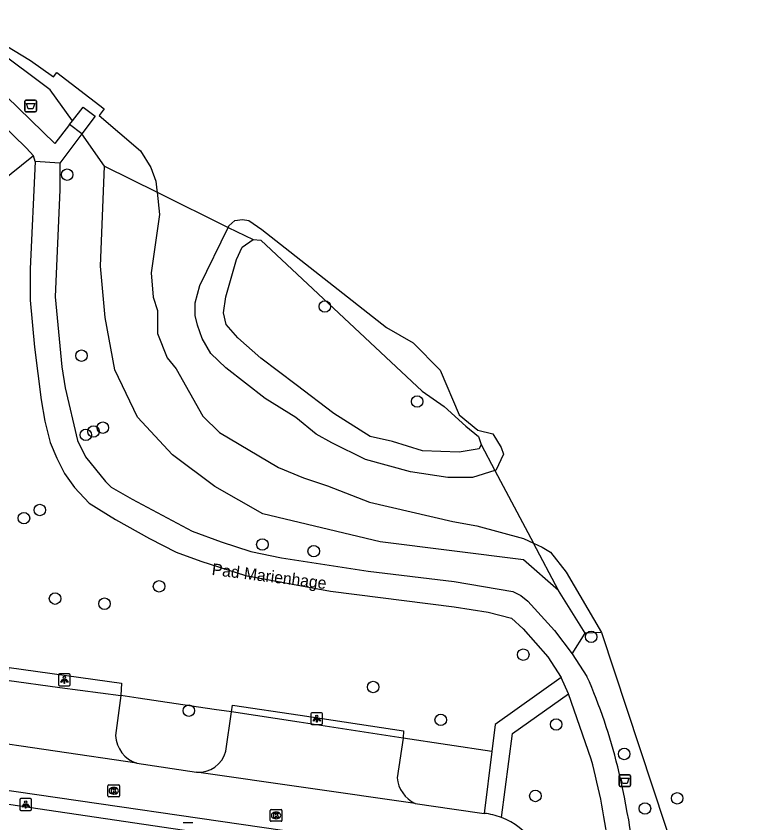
# Model space of a CAD drawing. Extents: x 161087 to 161922, y 382574 to 383873.
# Drawn here: x 161860.1 to 161921.9, y 383388.1 to 383456.7 of the extents above; entities that cross this region are included whole.
import ezdxf

# ---------------------------------------------------------------- set-up
doc = ezdxf.new("R2010")
doc.units = 0
for name, color, linetype in [('IMGEO_Afvalbak', 7, 'Continuous'), ('IMGEO_Boom', 7, 'Continuous'), ('IMGEO_Gemengd_bos', 7, 'Continuous'), ('IMGEO_Groenvoorziening', 7, 'Continuous'), ('IMGEO_Haag', 7, 'Continuous'), ('IMGEO_Kolk', 7, 'Continuous'), ('IMGEO_Lichtpunt', 7, 'Continuous'), ('IMGEO_Oever', 7, 'Continuous'), ('IMGEO_Openbare_ruimte_label', 7, 'Continuous'), ('IMGEO_Parkeervlak_open', 7, 'Continuous'), ('IMGEO_Rijbaan_lokaal_open', 7, 'Continuous'), ('IMGEO_Voetpad_halfverhard', 7, 'Continuous'), ('IMGEO_Voetpad_open', 7, 'Continuous'), ('IMGEO_Waterloop', 7, 'Continuous')]:
    doc.layers.add(name, color=color, linetype=linetype)

msp = doc.modelspace()

# ---------------------------------------------------------------- linework, layer by layer
at = {"layer": 'IMGEO_Afvalbak'}
for p, q in [((161860.827, 383448.704), (161860.827, 383449.504)), ((161860.827, 383449.504), (161860.827, 383448.704)), ((161860.927, 383449.604), (161861.717, 383449.604)), ((161861.717, 383449.604), (161860.927, 383449.604)), ((161861.817, 383449.504), (161861.817, 383448.704)), ((161861.817, 383448.704), (161861.817, 383449.504)), ((161861.717, 383448.604), (161860.927, 383448.604)), ((161860.927, 383448.604), (161861.717, 383448.604)), ((161911.418, 383391.256), (161911.418, 383392.056)), ((161911.418, 383392.056), (161911.418, 383391.256)), ((161911.518, 383392.156), (161912.308, 383392.156)), ((161912.308, 383392.156), (161911.518, 383392.156)), ((161912.408, 383392.056), (161912.408, 383391.256)), ((161912.408, 383391.256), (161912.408, 383392.056)), ((161912.308, 383391.156), (161911.518, 383391.156)), ((161911.518, 383391.156), (161912.308, 383391.156))]:
    msp.add_line(p, q, dxfattribs=at)
for points in [[(161860.97, 383449.318), (161861.674, 383449.318), (161861.525, 383448.848), (161861.119, 383448.848), (161860.97, 383449.318)], [(161911.561, 383391.87), (161912.265, 383391.87), (161912.116, 383391.4), (161911.71, 383391.4), (161911.561, 383391.87)]]:
    msp.add_lwpolyline(points, dxfattribs=at)
for centre, start, end in [((161860.927, 383449.504), 90, 180), ((161860.927, 383449.504), 90, 180), ((161861.717, 383449.504), 0, 90), ((161861.717, 383449.504), 360, 90), ((161860.927, 383448.704), 180, 270), ((161860.927, 383448.704), 180, 270), ((161861.717, 383448.704), 270, 0), ((161861.717, 383448.704), 270, 0), ((161911.518, 383392.056), 90, 180), ((161911.518, 383392.056), 90, 180), ((161912.308, 383392.056), 0, 90), ((161912.308, 383392.056), 360, 90), ((161911.518, 383391.256), 180, 270), ((161911.518, 383391.256), 180, 270), ((161912.308, 383391.256), 270, 0), ((161912.308, 383391.256), 270, 0)]:
    msp.add_arc(centre, 0.1, start, end, dxfattribs=at)
at = {"layer": 'IMGEO_Boom'}
for centre in [(161864.438, 383443.25), (161886.372, 383432.019), (161865.652, 383427.834), (161894.231, 383423.934), (161866.682, 383421.375), (161867.467, 383421.703), (161866.029, 383421.088), (161862.1, 383414.693), (161860.753, 383414.001), (161881.054, 383411.756), (161885.426, 383411.188), (161872.258, 383408.192), (161863.404, 383407.149), (161867.611, 383406.714), (161909.041, 383403.89), (161903.266, 383402.377), (161890.482, 383399.62), (161874.795, 383397.608), (161896.239, 383396.819), (161906.065, 383396.435), (161911.861, 383393.921), (161904.296, 383390.346), (161916.373, 383390.143), (161913.625, 383389.279)]:
    msp.add_circle(centre, 0.489, dxfattribs=at)
at = {"layer": 'IMGEO_Gemengd_bos'}
for points in [[(161861.56, 383444.843), (161854.818, 383439.419)], [(161899.683, 383420.261), (161899.497, 383419.894), (161897.795, 383419.63), (161894.696, 383419.727), (161892.137, 383420.531), (161890.224, 383420.953), (161887.151, 383422.909), (161883.926, 383425.346), (161880.926, 383427.634), (161878.965, 383429.364), (161877.982, 383430.498), (161877.755, 383431.479), (161877.955, 383432.858), (161878.837, 383436.011), (161879.324, 383437.073), (161880.256, 383437.713)], [(161880.256, 383437.713), (161880.935, 383437.659), (161894.666, 383424.8), (161896.519, 383423.513), (161898.367, 383421.828), (161899.444, 383420.944), (161899.683, 383420.261)], [(161878.429, 383397.495), (161876.945, 383397.714), (161870.477, 383398.671), (161868.993, 383398.89)], [(161900.592, 383394.123), (161893.039, 383395.272)]]:
    msp.add_lwpolyline(points, dxfattribs=at)
at = {"layer": 'IMGEO_Groenvoorziening'}
for points in [[(161864.89, 383447.834), (161862.985, 383450.484), (161853.353, 383457.639), (161850.569, 383459.708), (161844.442, 383463.241), (161837.969, 383466.091), (161831.88, 383467.399), (161819.377, 383469.599), (161806.771, 383471.829), (161794.364, 383475.005)], [(161867.611, 383443.961), (161865.687, 383446.725)], [(161906.26, 383407.852), (161903.278, 383410.447), (161891.076, 383411.993), (161881.083, 383414.367), (161876.997, 383416.686), (161873.409, 383419.392), (161870.427, 383422.594), (161868.495, 383426.624), (161867.666, 383431.097), (161867.28, 383435.458), (161867.611, 383443.961)], [(161908.524, 383404.208), (161906.26, 383407.852)], [(161907.42, 383402.433), (161908.524, 383404.208)], [(161909.912, 383404.262), (161908.524, 383404.208)]]:
    msp.add_lwpolyline(points, dxfattribs=at)
at = {"layer": 'IMGEO_Haag'}
for points in [[(161859.303, 383400.199), (161859.488, 383401.283), (161869.069, 383399.948), (161868.993, 383398.89)], [(161878.429, 383397.495), (161878.519, 383398.088), (161884.28, 383397.212), (161893.079, 383395.876), (161893.039, 383395.272)]]:
    msp.add_lwpolyline(points, dxfattribs=at)
at = {"layer": 'IMGEO_Kolk'}
for p, q in [((161867.899, 383390.356), (161867.899, 383391.208)), ((161867.974, 383391.282), (161868.826, 383391.282)), ((161868.387, 383391.062), (161868.412, 383391.062)), ((161868.9, 383391.208), (161868.9, 383390.356)), ((161868.826, 383390.282), (161867.974, 383390.282)), ((161868.41, 383390.502), (161868.385, 383390.502)), ((161881.717, 383388.262), (161881.717, 383389.114)), ((161881.792, 383389.188), (161882.644, 383389.188)), ((161882.205, 383388.968), (161882.23, 383388.968)), ((161882.718, 383389.114), (161882.718, 383388.262)), ((161882.644, 383388.188), (161881.792, 383388.188)), ((161882.228, 383388.408), (161882.203, 383388.408))]:
    msp.add_line(p, q, dxfattribs=at)
for points in [[(161867.899, 383390.356), (161867.899, 383391.208)], [(161867.974, 383391.282), (161868.826, 383391.282)], [(161868.22, 383390.982), (161868.343, 383390.982), (161868.343, 383390.831), (161868.473, 383390.982), (161868.637, 383390.982), (161868.491, 383390.831), (161868.644, 383390.582), (161868.492, 383390.582), (161868.407, 383390.746), (161868.343, 383390.679), (161868.343, 383390.582), (161868.22, 383390.582), (161868.22, 383390.982)], [(161868.9, 383391.208), (161868.9, 383390.356)], [(161868.826, 383390.282), (161867.974, 383390.282)], [(161881.717, 383388.262), (161881.717, 383389.114)], [(161881.792, 383389.188), (161882.644, 383389.188)], [(161882.038, 383388.888), (161882.161, 383388.888), (161882.161, 383388.737), (161882.291, 383388.888), (161882.455, 383388.888), (161882.309, 383388.737), (161882.462, 383388.488), (161882.31, 383388.488), (161882.225, 383388.652), (161882.161, 383388.585), (161882.161, 383388.488), (161882.038, 383388.488), (161882.038, 383388.888)], [(161882.718, 383389.114), (161882.718, 383388.262)], [(161882.644, 383388.188), (161881.792, 383388.188)]]:
    msp.add_lwpolyline(points, dxfattribs=at)
for centre, start, end in [((161867.976, 383391.206), 91.55205, 178.44795), ((161867.976, 383391.206), 91.55205, 178.44795), ((161868.824, 383391.206), 1.55205, 88.44795), ((161868.824, 383391.206), 1.55205, 88.44795), ((161867.976, 383390.358), 181.55205, 268.44795), ((161867.976, 383390.358), 181.55205, 268.44795), ((161868.824, 383390.358), 271.55205, 358.44795), ((161868.824, 383390.358), 271.55205, 358.44795), ((161881.794, 383389.112), 91.55205, 178.44795), ((161881.794, 383389.112), 91.55205, 178.44795), ((161882.642, 383389.112), 1.55205, 88.44795), ((161882.642, 383389.112), 1.55205, 88.44795), ((161881.794, 383388.264), 181.55205, 268.44795), ((161881.794, 383388.264), 181.55205, 268.44795), ((161882.642, 383388.264), 271.55205, 358.44795), ((161882.642, 383388.264), 271.55205, 358.44795)]:
    msp.add_arc(centre, 0.0765, start, end, dxfattribs=at)
for centre, major_axis, ratio, start_param, end_param in [((161868.386, 383390.782), (-0.387, 0.002), 0.722429, 4.712389, 7.853982), ((161868.411, 383390.782), (-0.39, 0.002), 0.717154, 1.570796, 4.712389), ((161882.204, 383388.688), (-0.387, 0.002), 0.722429, 4.712389, 7.853982), ((161882.229, 383388.688), (-0.39, 0.002), 0.717154, 1.570796, 4.712389)]:
    msp.add_ellipse(centre, major_axis=major_axis, ratio=ratio, start_param=start_param, end_param=end_param, dxfattribs=at)
at = {"layer": 'IMGEO_Lichtpunt'}
for p, q in [((161863.696, 383400.636), (161863.696, 383399.829)), ((161863.696, 383400.636), (161863.696, 383399.829)), ((161864.598, 383400.731), (161863.79, 383400.731)), ((161864.598, 383400.731), (161863.79, 383400.731)), ((161864.692, 383399.829), (161864.692, 383400.636)), ((161864.692, 383399.829), (161864.692, 383400.636)), ((161863.79, 383399.735), (161864.598, 383399.735)), ((161863.79, 383399.735), (161864.598, 383399.735)), ((161885.184, 383397.34), (161885.184, 383396.533)), ((161885.184, 383397.34), (161885.184, 383396.533)), ((161886.086, 383397.435), (161885.278, 383397.435)), ((161886.086, 383397.435), (161885.278, 383397.435)), ((161886.18, 383396.533), (161886.18, 383397.34)), ((161886.18, 383396.533), (161886.18, 383397.34)), ((161885.278, 383396.439), (161886.086, 383396.439)), ((161885.278, 383396.439), (161886.086, 383396.439)), ((161860.405, 383390.019), (161860.405, 383389.212)), ((161860.405, 383390.019), (161860.405, 383389.212)), ((161861.307, 383390.114), (161860.499, 383390.114)), ((161861.307, 383390.114), (161860.499, 383390.114)), ((161861.401, 383389.212), (161861.401, 383390.019)), ((161861.401, 383389.212), (161861.401, 383390.019)), ((161860.499, 383389.118), (161861.307, 383389.118)), ((161860.499, 383389.118), (161861.307, 383389.118)), ((161875.124, 383388.053), (161874.316, 383388.053)), ((161875.124, 383388.053), (161874.316, 383388.053))]:
    msp.add_line(p, q, dxfattribs=at)
for points in [[(161864.07, 383400.3), (161864.109, 383400.272), (161863.921, 383400.01), (161863.883, 383400.037), (161864.07, 383400.3)], [(161864.282, 383400.272), (161864.32, 383400.299), (161864.507, 383400.037), (161864.468, 383400.009), (161864.282, 383400.272)], [(161864.172, 383400.252), (161864.219, 383400.252), (161864.219, 383399.93), (161864.172, 383399.93), (161864.172, 383400.252)], [(161885.558, 383397.004), (161885.597, 383396.976), (161885.409, 383396.714), (161885.371, 383396.741), (161885.558, 383397.004)], [(161885.66, 383396.956), (161885.707, 383396.956), (161885.707, 383396.634), (161885.66, 383396.634), (161885.66, 383396.956)], [(161885.77, 383396.976), (161885.808, 383397.003), (161885.995, 383396.741), (161885.956, 383396.713), (161885.77, 383396.976)], [(161860.779, 383389.683), (161860.818, 383389.655), (161860.63, 383389.393), (161860.592, 383389.42), (161860.779, 383389.683)], [(161860.881, 383389.635), (161860.928, 383389.635), (161860.928, 383389.313), (161860.881, 383389.313), (161860.881, 383389.635)], [(161860.991, 383389.655), (161861.029, 383389.682), (161861.216, 383389.42), (161861.177, 383389.392), (161860.991, 383389.655)]]:
    msp.add_lwpolyline(points, dxfattribs=at)
for centre in [(161864.195, 383400.434), (161885.683, 383397.138), (161860.904, 383389.817)]:
    msp.add_circle(centre, 0.0994, dxfattribs=at)
for centre, start, end in [((161863.79, 383400.636), 90, 180), ((161863.79, 383400.636), 90, 180), ((161864.598, 383400.636), 0, 90), ((161864.598, 383400.636), 0, 90), ((161863.79, 383399.829), 180, 270), ((161863.79, 383399.829), 180, 270), ((161864.598, 383399.829), 270, 0), ((161864.598, 383399.829), 270, 360), ((161885.278, 383397.34), 90, 180), ((161885.278, 383397.34), 90, 180), ((161886.086, 383397.34), 0, 90), ((161886.086, 383397.34), 0, 90), ((161885.278, 383396.533), 180, 270), ((161885.278, 383396.533), 180, 270), ((161886.086, 383396.533), 270, 0), ((161886.086, 383396.533), 270, 360), ((161860.499, 383390.019), 90, 180), ((161860.499, 383390.019), 90, 180), ((161861.307, 383390.019), 0, 90), ((161861.307, 383390.019), 0, 90), ((161860.499, 383389.212), 180, 270), ((161860.499, 383389.212), 180, 270), ((161861.307, 383389.212), 270, 0), ((161861.307, 383389.212), 270, 360)]:
    msp.add_arc(centre, 0.0946, start, end, dxfattribs=at)
at = {"layer": 'IMGEO_Oever'}
for points in [[(161867.611, 383443.961), (161872.098, 383441.744)], [(161878.139, 383438.759), (161880.256, 383437.713)], [(161899.683, 383420.261), (161900.858, 383418.044)], [(161906.26, 383407.852), (161904.128, 383411.874)]]:
    msp.add_lwpolyline(points, dxfattribs=at)
at = {"layer": 'IMGEO_Parkeervlak_open'}
for points in [[(161859.303, 383400.199), (161863.823, 383399.588), (161868.993, 383398.89)], [(161868.993, 383398.89), (161868.558, 383395.491)], [(161877.944, 383394.159), (161878.429, 383397.495)], [(161893.039, 383395.272), (161884.181, 383396.62), (161878.429, 383397.495)], [(161893.039, 383395.272), (161892.528, 383391.898)]]:
    msp.add_lwpolyline(points, dxfattribs=at)
for centre, radius, start, end in [((161871.158, 383395.606), 2.602, 182.54063, 252.30786), ((161875.646, 383394.734), 2.369, 264.88809, 345.94062), ((161895.215, 383392.144), 2.698, 185.22579, 244.55793)]:
    msp.add_arc(centre, radius, start, end, dxfattribs=at)
at = {"layer": 'IMGEO_Rijbaan_lokaal_open'}
for points in [[(161839.844, 383399.464), (161842.141, 383399.147), (161841.664, 383395.809), (161844.925, 383395.36), (161844.631, 383392.974), (161898.214, 383385.179)], [(161870.367, 383393.127), (161856.429, 383395.18)], [(161870.367, 383393.127), (161875.435, 383392.375)], [(161894.056, 383389.707), (161875.435, 383392.375)], [(161894.056, 383389.707), (161897.371, 383389.232), (161899.938, 383388.859)]]:
    msp.add_lwpolyline(points, dxfattribs=at)
for centre, radius, start, end in [((161899.482, 383383.655), 5.224, 68.33586, 84.98792), ((161899.265, 383382.99), 5.922, 35.08395, 68.76479)]:
    msp.add_arc(centre, radius, start, end, dxfattribs=at)
at = {"layer": 'IMGEO_Voetpad_halfverhard'}
for points in [[(161864.635, 383447.507), (161863.384, 383445.902), (161854.103, 383454.893), (161845.359, 383461.867)], [(161852.183, 383453.864), (161853.994, 383452.287), (161860.959, 383445.497), (161861.56, 383444.843)], [(161865.687, 383446.725), (161863.799, 383444.232)], [(161861.702, 383444.362), (161861.282, 383435.234), (161861.282, 383432.57), (161861.662, 383428.57), (161862.209, 383424.078), (161862.546, 383422.248), (161862.982, 383420.439), (161863.548, 383419.095), (161864.212, 383417.796), (161865.045, 383416.598), (161866.306, 383415.288), (161868.54, 383413.879), (161871.43, 383412.271), (161873.701, 383411.117), (161875.802, 383410.344), (161879.629, 383409.12), (161886.857, 383407.777), (161897.388, 383406.459), (161900.268, 383405.985), (161902.268, 383405.496), (161903.265, 383404.588), (161905.348, 383402.186), (161906.497, 383400.426)], [(161861.702, 383444.362), (161861.56, 383444.843)], [(161863.799, 383444.232), (161861.702, 383444.362)], [(161863.799, 383444.232), (161863.799, 383441.955), (161863.424, 383432.849), (161863.969, 383426.888), (161864.256, 383425.085), (161865.306, 383420.599), (161866.004, 383419.23), (161867.693, 383417.126), (161868.19, 383416.629), (161869.96, 383415.613), (161875.069, 383412.903), (161877.556, 383411.979), (161880.078, 383411.154), (161882.675, 383410.607), (161890.065, 383409.478), (161897.395, 383408.614), (161902.368, 383407.746), (161903.052, 383407.413), (161903.646, 383406.937), (161905.917, 383404.428), (161907.42, 383402.433)], [(161907.42, 383402.433), (161908.687, 383400.52)], [(161906.497, 383400.426), (161900.879, 383396.432), (161900.592, 383394.123)], [(161907.116, 383399.046), (161906.497, 383400.426)], [(161901.41, 383388.51), (161902.361, 383395.652), (161907.116, 383399.046)], [(161909.046, 383393.474), (161907.116, 383399.046)], [(161900.592, 383394.123), (161899.938, 383388.859)]]:
    msp.add_lwpolyline(points, dxfattribs=at)
for centre, radius, start, end in [((161865.927, 383381.654), 46.737, 13.81975, 23.80725), ((161854.559, 383378.755), 56.44, 6.97021, 15.11714), ((161843.143, 383376.476), 70.1, 4.86407, 13.48107)]:
    msp.add_arc(centre, radius, start, end, dxfattribs=at)
at = {"layer": 'IMGEO_Voetpad_open'}
for points in [[(161864.89, 383447.834), (161865.793, 383448.994), (161866.819, 383448.22), (161865.687, 383446.725)], [(161864.635, 383447.507), (161864.89, 383447.834)], [(161865.687, 383446.725), (161864.635, 383447.507)], [(161834.064, 383393.383), (161898.032, 383383.95)]]:
    msp.add_lwpolyline(points, dxfattribs=at)
at = {"layer": 'IMGEO_Waterloop'}
for points in [[(161796.079, 383477.97), (161796.287, 383477.853), (161796.705, 383478.564), (161800.361, 383477.324), (161808.177, 383473.474), (161812.603, 383472.455), (161819.067, 383471.542), (161827.217, 383470.453), (161832.662, 383469.469), (161839.372, 383468.205), (161845.643, 383464.781), (161851.451, 383460.456), (161852.976, 383459.022), (161859.224, 383454.252), (161861.32, 383452.982), (161863.269, 383451.581), (161863.55, 383451.944), (161867.589, 383448.853), (161867.168, 383448.291), (161870.675, 383445.264), (161871.553, 383443.871), (161871.975, 383442.688), (161872.08, 383441.927), (161872.098, 383441.744)], [(161872.098, 383441.744), (161872.284, 383439.863), (161871.577, 383434.883), (161871.753, 383432.824), (161872.112, 383431.671), (161872.112, 383429.726), (161872.956, 383427.643), (161873.711, 383426.705), (161875.975, 383422.695), (161877.416, 383421.282), (161882.418, 383418.318), (161884.56, 383417.44), (161886.598, 383416.741), (161890.174, 383415.353), (161897.282, 383413.703), (161899.312, 383413.338), (161903.293, 383412.26), (161904.128, 383411.874)], [(161872.098, 383441.744), (161878.139, 383438.759)], [(161878.139, 383438.759), (161878.201, 383438.887), (161878.703, 383439.34), (161879.373, 383439.427), (161879.899, 383439.349), (161881.01, 383438.576), (161891.624, 383430.239), (161893.901, 383428.918), (161896.179, 383426.594), (161897.796, 383422.795), (161899.407, 383421.503), (161900.662, 383421.173), (161901.376, 383420.027), (161901.58, 383419.455), (161900.94, 383418.069), (161900.858, 383418.044)], [(161900.858, 383418.044), (161898.938, 383417.45), (161896.843, 383417.45), (161893.657, 383417.947), (161889.828, 383418.999), (161886.957, 383420.404), (161885.619, 383421.148), (161883.913, 383422.573), (161881.295, 383424.18), (161877.944, 383426.811), (161876.665, 383428.031), (161875.928, 383429.283), (161875.537, 383430.431), (161875.341, 383431.264), (161875.341, 383432.327), (161875.724, 383433.813), (161878.139, 383438.759)], [(161900.858, 383418.044), (161904.128, 383411.874)], [(161904.128, 383411.874), (161904.862, 383411.535), (161905.588, 383411.1), (161906.906, 383409.409), (161909.912, 383404.262)], [(161909.912, 383404.262), (161916.429, 383384.603), (161918.63, 383378.997), (161919.784, 383373.441), (161920.689, 383370.802), (161921.308, 383367.76), (161921.792, 383362.17), (161921.875, 383358.721), (161921.695, 383356.7)]]:
    msp.add_lwpolyline(points, dxfattribs=at)

# ---------------------------------------------------------------- texts
at = {"layer": 'IMGEO_Openbare_ruimte_label'}
msp.add_text('Pad Marienhage', height=1, rotation=352.87498, dxfattribs=at).set_placement((161876.706, 383409.171))

doc.saveas('drawing.dxf')
